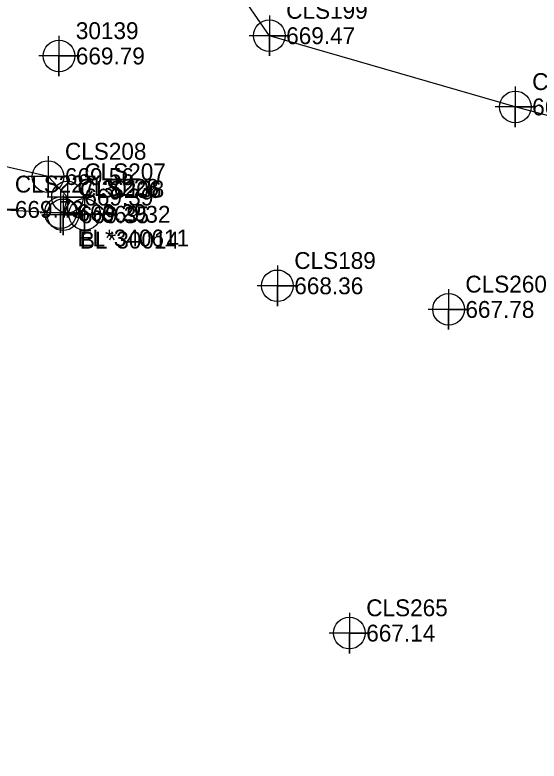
# Model space of a CAD drawing. Extents: x 1331606 to 1438728, y -485208 to 1373898.
# Drawn here: x 1378999.2 to 1379076.9, y 552355.2 to 552465.8 of the extents above; entities that cross this region are included whole.
import ezdxf

# ---------------------------------------------------------------- set-up
doc = ezdxf.new("R2010")
doc.units = 0
for name, color, linetype in [('Exist DTM Breakline', 7, 'Continuous'), ('Exist DTM Breakline Cogo Elevation', 7, 'Continuous'), ('Exist DTM Breakline Cogo Number', 7, 'Continuous'), ('Exist DTM Breakline Cogo Point CELL', 7, 'Continuous'), ('Exist DTM Regular Point CELL', 7, 'Continuous'), ('Exist DTM Regular Point Cogo Elevation', 7, 'Continuous'), ('Exist DTM Regular Point Cogo Number', 7, 'Continuous'), ('Exist Other Culture Area Outline Cogo Comment', 7, 'Continuous'), ('Exist Other Culture Area Outline Cogo Elevation', 7, 'Continuous'), ('Exist Other Culture Area Outline Cogo Number', 7, 'Continuous'), ('Exist Other Culture Area Outline Cogo Point CELL', 7, 'Continuous'), ('Exist Roads EOP', 7, 'Continuous'), ('Exist Roads EOP Cogo Comment', 7, 'Continuous'), ('Exist Roads EOP Cogo Elevation', 7, 'Continuous'), ('Exist Roads EOP Cogo Number', 7, 'Continuous'), ('Exist Roads EOP Cogo Point CELL', 7, 'Continuous'), ('Exist Roads EOP Other', 7, 'Continuous')]:
    doc.layers.add(name, color=color, linetype=linetype)

msp = doc.modelspace()

# ---------------------------------------------------------------- linework, layer by layer
at = {"layer": 'Exist DTM Breakline'}
for points in [[(1379117.8262, 552440.1643), (1379073.3999, 552452.1814), (1379036.9455, 552462.7373), (1379031.9598, 552469.9598), (1379024.1043, 552472.0997)], [(1378960.7394, 552454.4698), (1378959.9769, 552441.2806), (1378964.2166, 552431.7694), (1378972.964, 552440.9762), (1378981.9189, 552441.4729), (1378996.7295000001, 552436.9877), (1379006.0008, 552436.4945)]]:
    msp.add_lwpolyline(points, dxfattribs=at)
at = {"layer": 'Exist DTM Breakline Cogo Point CELL'}
for points in [[(1379036.9455, 552465.7373), (1379036.9455, 552459.7373), (1379036.9455, 552462.7373), (1379039.9455, 552462.7373), (1379033.9455, 552462.7373)], [(1379073.3999, 552455.1814), (1379073.3999, 552449.1814), (1379073.3999, 552452.1814), (1379076.3999, 552452.1814), (1379070.3999, 552452.1814)]]:
    msp.add_lwpolyline(points, dxfattribs=at)
for centre in [(1379036.9455, 552462.7373000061), (1379073.3999, 552452.1814000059)]:
    msp.add_circle(centre, 2.344041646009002, dxfattribs=at)
at = {"layer": 'Exist DTM Regular Point CELL'}
for points in [[(1379005.7642, 552462.7299), (1379005.7642, 552456.7299), (1379005.7642, 552459.7299), (1379008.7642, 552459.7299), (1379002.7642, 552459.7299)], [(1379009.5678000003, 552439.264), (1379009.5678000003, 552433.264), (1379009.5678000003, 552436.264), (1379012.5678000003, 552436.264), (1379006.5678000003, 552436.264)], [(1379038.143, 552428.659), (1379038.143, 552422.659), (1379038.143, 552425.659), (1379041.143, 552425.659), (1379035.143, 552425.659)], [(1379063.503, 552425.1593), (1379063.503, 552419.1593), (1379063.503, 552422.1593), (1379066.503, 552422.1593), (1379060.503, 552422.1593)], [(1379048.8091, 552377.1796), (1379048.8091, 552371.1796), (1379048.8091, 552374.1796), (1379051.8091, 552374.1796), (1379045.8091, 552374.1796)]]:
    msp.add_lwpolyline(points, dxfattribs=at)
for centre in [(1379005.7642, 552459.729900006), (1379009.5678000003, 552436.264), (1379038.143, 552425.659), (1379063.503, 552422.159300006), (1379048.8091, 552374.179600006)]:
    msp.add_circle(centre, 2.344041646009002, dxfattribs=at)
at = {"layer": 'Exist Other Culture Area Outline Cogo Point CELL'}
for points in [[(1378996.7295000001, 552439.9877), (1378996.7295000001, 552433.9877), (1378996.7295000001, 552436.9877), (1378999.7295000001, 552436.9877), (1378993.7295000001, 552436.9877)], [(1379006.0008, 552439.4945), (1379006.0008, 552433.4945), (1379006.0008, 552436.4945), (1379009.0008, 552436.4945), (1379003.0008, 552436.4945)]]:
    msp.add_lwpolyline(points, dxfattribs=at)
msp.add_circle((1379006.0008, 552436.4945), 2.344041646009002, dxfattribs=at)
at = {"layer": 'Exist Roads EOP'}
msp.add_lwpolyline([(1379006.3661, 552436.1829), (1379007.0263, 552438.8072), (1379004.1478, 552441.8549), (1378973.08, 552449.0242), (1378973.6936, 552450.6724000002)], dxfattribs=at)
for points in [[(1378922.0202, 552447.8495), (1378948.3154, 552477.2189), (1378976.9149, 552509.0975), (1378983.8473, 552517.0012), (1379007.2744000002, 552543.9418), (1379035.5047000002, 552576.1768000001), (1379055.8822, 552599.2135), (1379082.2093, 552631.1586000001), (1379098.0889, 552650.3861)], [(1379304.4215, 552407.0941), (1379289.2665000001, 552393.2592), (1379280.3879, 552394.6258), (1379272.8248, 552391.4937000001), (1379239.9403, 552400.4633), (1379197.8815000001, 552413.1638), (1379161.1400000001, 552424.2983000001), (1379138.5361, 552431.3085), (1379120.1995, 552438.9931), (1379107.5171, 552460.3612), (1379080.4228, 552472.1291), (1379059.8097, 552483.3128), (1379038.7132, 552490.7976)]]:
    msp.add_spline(points, degree=3, dxfattribs=at)
at = {"layer": 'Exist Roads EOP Cogo Point CELL'}
for points in [[(1379004.1478, 552444.8549), (1379004.1478, 552438.8549), (1379004.1478, 552441.8549), (1379007.1478, 552441.8549), (1379001.1478, 552441.8549)], [(1379007.0263, 552441.8072), (1379007.0263, 552435.8072), (1379007.0263, 552438.8072), (1379010.0263, 552438.8072), (1379004.0263, 552438.8072)], [(1379006.3661, 552439.1829), (1379006.3661, 552433.1829), (1379006.3661, 552436.1829), (1379009.3661, 552436.1829), (1379003.3661, 552436.1829)]]:
    msp.add_lwpolyline(points, dxfattribs=at)
for centre in [(1379004.1478, 552441.854900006), (1379007.0263, 552438.8072), (1379006.3661, 552436.182900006)]:
    msp.add_circle(centre, 2.344041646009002, dxfattribs=at)
at = {"layer": 'Exist Roads EOP Other'}
msp.add_spline([(1378930.0704, 552542.9155), (1378932.5817, 552537.9158), (1378932.5817, 552537.9158), (1378929.449, 552534.7859), (1378926.8962, 552542.0254000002)], degree=3, dxfattribs=at)

# ---------------------------------------------------------------- texts
at = {"layer": 'Exist DTM Breakline Cogo Elevation'}
for s, p in [('669.47', (1379039.4455, 552461.4873)), ('668.63', (1379075.8999, 552450.9314))]:
    msp.add_text(s, height=2.5, dxfattribs=at).set_placement(p)
at = {"layer": 'Exist DTM Breakline Cogo Number'}
for s, p in [('CLS199', (1379039.4455, 552465.2373)), ('CLS198', (1379075.8999, 552454.6814))]:
    msp.add_text(s, height=2.5, dxfattribs=at).set_placement(p)
at = {"layer": 'Exist DTM Regular Point Cogo Elevation'}
for s, p in [('669.79', (1379008.2642, 552458.4799)), ('669.32', (1379012.0678000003, 552435.014)), ('668.36', (1379040.643, 552424.409)), ('667.78', (1379066.003, 552420.9093)), ('667.14', (1379051.3091, 552372.9296))]:
    msp.add_text(s, height=2.5, dxfattribs=at).set_placement(p)
at = {"layer": 'Exist DTM Regular Point Cogo Number'}
for s, p in [('30139', (1379008.2642, 552462.2299)), ('30138', (1379012.0678000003, 552438.764)), ('CLS189', (1379040.643, 552428.159)), ('CLS260', (1379066.003, 552424.6593)), ('CLS265', (1379051.3091, 552376.6796))]:
    msp.add_text(s, height=2.5, dxfattribs=at).set_placement(p)
at = {"layer": 'Exist Other Culture Area Outline Cogo Comment'}
msp.add_text('EL*340611', height=2.5, dxfattribs=at).set_placement((1379008.5008, 552431.4945))
at = {"layer": 'Exist Other Culture Area Outline Cogo Elevation'}
for s, p in [('669.73', (1378999.2295000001, 552435.7377)), ('669.29', (1379008.5008, 552435.2445))]:
    msp.add_text(s, height=2.5, dxfattribs=at).set_placement(p)
at = {"layer": 'Exist Other Culture Area Outline Cogo Number'}
for s, p in [('CLS227', (1378999.2295000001, 552439.4877)), ('CLS228', (1379008.5008, 552438.9945))]:
    msp.add_text(s, height=2.5, dxfattribs=at).set_placement(p)
at = {"layer": 'Exist Roads EOP Cogo Comment'}
msp.add_text('BL*30014', height=2.5, dxfattribs=at).set_placement((1379008.8661, 552431.1829))
at = {"layer": 'Exist Roads EOP Cogo Elevation'}
for s, p in [('669.56', (1379006.6478, 552440.6049)), ('669.39', (1379009.5263, 552437.5572)), ('669.35', (1379008.8661, 552434.9329))]:
    msp.add_text(s, height=2.5, dxfattribs=at).set_placement(p)
at = {"layer": 'Exist Roads EOP Cogo Number'}
for s, p in [('CLS208', (1379006.6478, 552444.3549)), ('CLS207', (1379009.5263, 552441.3072)), ('CLS206', (1379008.8661, 552438.6829))]:
    msp.add_text(s, height=2.5, dxfattribs=at).set_placement(p)

doc.saveas('drawing.dxf')
